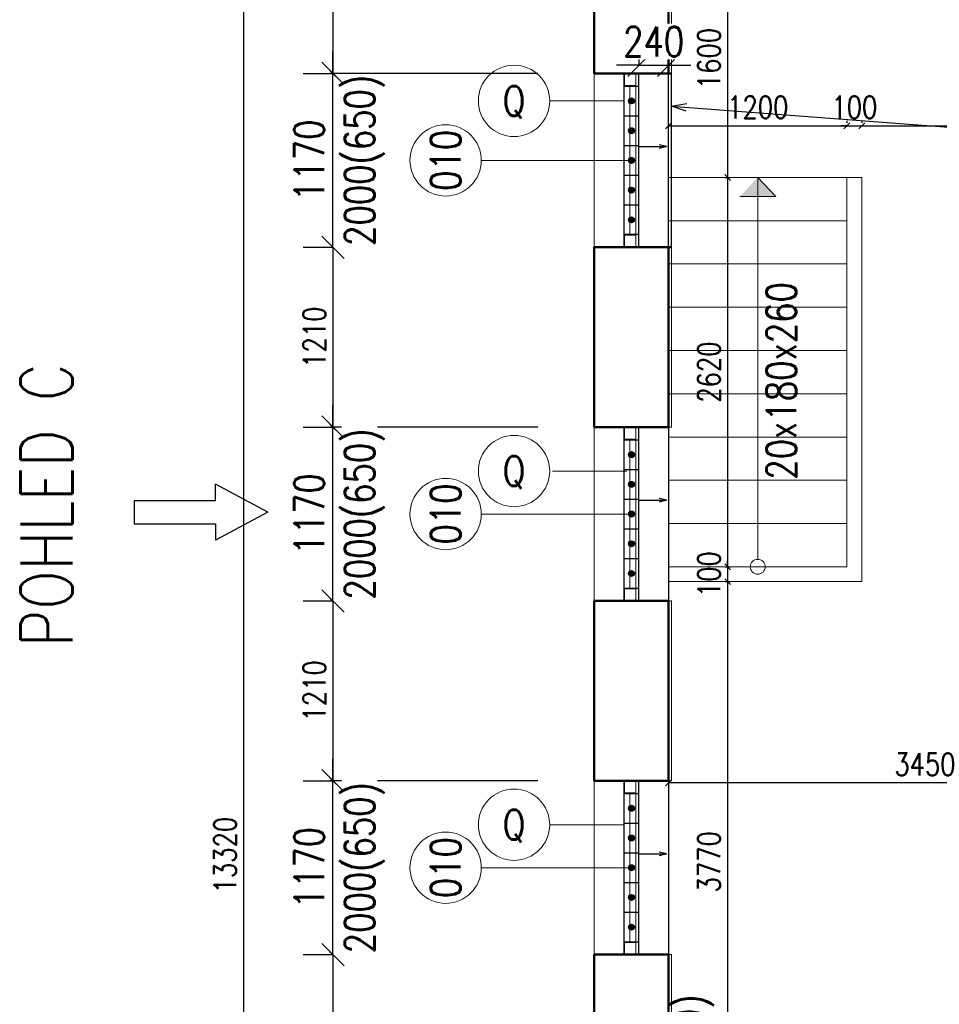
# Model space of a CAD drawing. Header units: millimetres. Extents: x -238874 to 551972, y -298952 to 658415.
# Tile 629 of 656: x 48782 to 54969, y 390534 to 397160. Entities that reach past the tile are written whole.
import ezdxf
from ezdxf.enums import TextEntityAlignment as Align

# ---------------------------------------------------------------- set-up
doc = ezdxf.new("R2010")
doc.units = ezdxf.units.MM
doc.header["$LTSCALE"] = 20
for name, color, linetype in [('00_HEDVIKA _KRESBA', 1, 'Continuous'), ('CZ', 255, 'Continuous'), ('KOTY', 8, 'Continuous')]:
    doc.layers.add(name, color=color, linetype=linetype)
doc.layers.add('00_HEDVIKA_DEMOLICE', color=2, linetype='Continuous', lineweight=30, transparency=0.3)
for name, color, linetype, lineweight in [('00_HEDVIKA_OBRYS', 1, 'Continuous', 50), ('_00_HEDVIKA_pohledy', 1, 'Continuous', 25), ('CKBUBLINY', 1, 'Continuous', 18), ('CKBUBLINY DEMOLICE', 4, 'Continuous', 18), ('CKBUBLINY_POPIS', 3, 'Continuous', 25), ('CKKOTY', 3, 'Continuous', 18), ('CKOKNA', 30, 'Continuous', 18), ('CKSYMBOLY', 21, 'Continuous', 25), ('CKTEXTY_MALE', 140, 'Continuous', 18), ('HEDVIKA_OKNA_PARAPET', 70, 'Continuous', 18), ('NOSNÉ', 8, 'Continuous', 50), ('PRUCHODY', 7, 'Continuous', 18)]:
    doc.layers.add(name, color=color, linetype=linetype, lineweight=lineweight)
doc.styles.add('SIMPLEX', font='SIMPLEX.shx', dxfattribs={"width": 0.8, "bigfont": 'CAD13.shx'})
doc.styles.get("Standard").update_dxf_attribs({"font": 'simplex.shx', "width": 0.8})
doc.dimstyles.new('CADKON', dxfattribs={"dimscale": 100, "dimtxt": 2, "dimasz": 1.5, "dimexe": 0, "dimexo": 2, "dimgap": 0.6, "dimtad": 1, "dimrnd": 1, "dimtxsty": 'Standard', "dimblk1": 'OBLIQUE', "dimblk2": 'OBLIQUE', "dimsah": 1, "dimcen": 2.5, "dimadec": 1, "dimazin": 2, "dimtfac": 1, "dimtix": 1, "dimtmove": 2, "dimatfit": 3, "dimldrblk": 'OPEN30', "dimfxl": 5, "dimtfill": 1, "dimtolj": 1, "dimarcsym": 0})
doc.dimstyles.new('CKA', dxfattribs={"dimtxt": 200, "dimasz": 40, "dimexe": 20, "dimexo": 0.2, "dimgap": 50, "dimtad": 1, "dimdec": 0, "dimrnd": 1, "dimzin": 0, "dimdsep": 46, "dimtxsty": 'Standard', "dimblk1": 'OBLIQUE', "dimblk2": 'OBLIQUE', "dimsah": 1, "dimcen": 0.09, "dimclrd": 253, "dimclre": 253, "dimclrt": 253, "dimadec": 0, "dimazin": 0, "dimtfac": 1, "dimtdec": 0, "dimtix": 1, "dimtmove": 2, "dimatfit": 3, "dimfxl": 1, "dimtolj": 1, "dimtzin": 0, "dimarcsym": 0})

# ---------------------------------------------------------------- blocks, each defined once
blk = doc.blocks.new('_OBLIQUE')
at = {"color": 0, "linetype": 'ByBlock'}
blk.add_line((-0.5, -0.5), (0.5, 0.5), dxfattribs=at)
blk = doc.blocks.new('*D2568')
at = {"layer": 'DEFPOINTS', "color": 0, "transparency": 16777216}
for p in [(51130.2, 398198.6), (50288.9, 384878.6), (51130.2, 384878.6)]:
    blk.add_point(p, dxfattribs=at)
at = {"layer": 'KOTY', "lineweight": -2, "transparency": 16777216}
for p, q in [((50288.9, 398198.6), (50288.9, 384878.6)), ((50749.4, 384878.6), (50268.9, 384878.6))]:
    blk.add_line(p, q, dxfattribs=at)
at = {"layer": 'KOTY', "lineweight": -2, "transparency": 16777216, "xscale": 40, "yscale": 40, "zscale": 40}
for p, rotation in [((50288.9, 398198.6), 90), ((50288.9, 384878.6), 270)]:
    blk.add_blockref('_OBLIQUE', p, dxfattribs=dict(at, rotation=rotation))
at = {"layer": 'KOTY', "transparency": 16777216, "insert": (50163.9, 391538.6), "char_height": 150, "attachment_point": 5, "rotation": 90, "style": 'SIMPLEX'}
blk.add_mtext('\\A1;13320', dxfattribs=at)
blk = doc.blocks.new('*D2681')
at = {"layer": 'DEFPOINTS', "color": 0, "transparency": 16777216}
for p in [(53148, 397698.6), (53148, 396098.6), (53545.3, 396098.6)]:
    blk.add_point(p, dxfattribs=at)
at = {"layer": 'KOTY', "lineweight": -2, "transparency": 16777216}
for p, q in [((53545.3, 397698.6), (53545.3, 396098.6)), ((53528.7, 396098.6), (53565.3, 396098.6))]:
    blk.add_line(p, q, dxfattribs=at)
at = {"layer": 'KOTY', "lineweight": -2, "transparency": 16777216, "xscale": 40, "yscale": 40, "zscale": 40}
for p, rotation in [((53545.3, 397698.6), 90), ((53545.3, 396098.6), 270)]:
    blk.add_blockref('_OBLIQUE', p, dxfattribs=dict(at, rotation=rotation))
at = {"layer": 'KOTY', "transparency": 16777216, "insert": (53420.3, 396898.6), "char_height": 150, "attachment_point": 5, "rotation": 90, "style": 'SIMPLEX'}
blk.add_mtext('\\A1;1600', dxfattribs=at)
blk = doc.blocks.new('*D2685')
at = {"layer": 'DEFPOINTS', "color": 0, "transparency": 16777216}
for p in [(56598, 396446.3), (54448, 396098.6), (56598, 396098.6)]:
    blk.add_point(p, dxfattribs=at)
at = {"layer": 'KOTY', "lineweight": -2, "transparency": 16777216}
for p, q in [((54448, 396446.3), (56598, 396446.3)), ((56598, 396479.4), (56598, 396466.3))]:
    blk.add_line(p, q, dxfattribs=at)
at = {"layer": 'KOTY', "lineweight": -2, "transparency": 16777216, "xscale": 40, "yscale": 40, "zscale": 40, "rotation": 180}
blk.add_blockref('_OBLIQUE', (54448, 396446.3), dxfattribs=at)
at = {"layer": 'KOTY', "lineweight": -2, "transparency": 16777216, "xscale": 40, "yscale": 40, "zscale": 40}
blk.add_blockref('_OBLIQUE', (56598, 396446.3), dxfattribs=at)
at = {"layer": 'KOTY', "transparency": 16777216, "insert": (55523, 396571.3), "char_height": 150, "attachment_point": 5, "style": 'SIMPLEX'}
blk.add_mtext('\\A1;2150', dxfattribs=at)
blk = doc.blocks.new('*D2686')
at = {"layer": 'DEFPOINTS', "color": 0, "transparency": 16777216}
for p in [(53148, 393244.6), (53148, 392024.7), (56598, 392024.7)]:
    blk.add_point(p, dxfattribs=at)
at = {"layer": 'KOTY', "lineweight": -2, "transparency": 16777216}
for p, q in [((53148, 392863.8), (53148, 392004.7)), ((56598, 392024.7), (53148, 392024.7))]:
    blk.add_line(p, q, dxfattribs=at)
at = {"layer": 'KOTY', "lineweight": -2, "transparency": 16777216, "xscale": 40, "yscale": 40, "zscale": 40, "rotation": 180}
blk.add_blockref('_OBLIQUE', (53148, 392024.7), dxfattribs=at)
at = {"layer": 'KOTY', "lineweight": -2, "transparency": 16777216, "xscale": 40, "yscale": 40, "zscale": 40}
blk.add_blockref('_OBLIQUE', (56598, 392024.7), dxfattribs=at)
at = {"layer": 'KOTY', "transparency": 16777216, "insert": (54873, 392149.7), "char_height": 150, "attachment_point": 5, "style": 'SIMPLEX'}
blk.add_mtext('\\A1;3450', dxfattribs=at)
blk = doc.blocks.new('*D2687')
at = {"layer": 'DEFPOINTS', "color": 0, "transparency": 16777216}
for p in [(53148, 393378.6), (53148, 389608.6), (53545.3, 389608.6)]:
    blk.add_point(p, dxfattribs=at)
at = {"layer": 'KOTY', "lineweight": -2, "transparency": 16777216}
for p, q in [((53545.3, 393378.6), (53545.3, 389608.6)), ((53528.7, 389608.6), (53565.3, 389608.6))]:
    blk.add_line(p, q, dxfattribs=at)
at = {"layer": 'KOTY', "lineweight": -2, "transparency": 16777216, "xscale": 40, "yscale": 40, "zscale": 40}
for p, rotation in [((53545.3, 393378.6), 90), ((53545.3, 389608.6), 270)]:
    blk.add_blockref('_OBLIQUE', p, dxfattribs=dict(at, rotation=rotation))
at = {"layer": 'KOTY', "transparency": 16777216, "insert": (53420.3, 391493.6), "char_height": 150, "attachment_point": 5, "rotation": 90, "style": 'SIMPLEX'}
blk.add_mtext('\\A1;3770', dxfattribs=at)
blk = doc.blocks.new('*D2688')
at = {"layer": 'DEFPOINTS', "color": 0, "transparency": 16777216}
for p in [(53148, 393478.6), (53148, 393378.6), (53545.3, 393378.6)]:
    blk.add_point(p, dxfattribs=at)
at = {"layer": 'KOTY', "lineweight": -2, "transparency": 16777216}
for p, q in [((53545.3, 393478.6), (53545.3, 393518.6)), ((53545.3, 393478.6), (53545.3, 393378.6)), ((53528.7, 393378.6), (53565.3, 393378.6)), ((53545.3, 393378.6), (53545.3, 393338.6))]:
    blk.add_line(p, q, dxfattribs=at)
at = {"layer": 'KOTY', "lineweight": -2, "transparency": 16777216, "xscale": 40, "yscale": 40, "zscale": 40}
for p, rotation in [((53545.3, 393478.6), 270), ((53545.3, 393378.6), 90)]:
    blk.add_blockref('_OBLIQUE', p, dxfattribs=dict(at, rotation=rotation))
at = {"layer": 'KOTY', "transparency": 16777216, "insert": (53420.3, 393428.6), "char_height": 150, "attachment_point": 5, "rotation": 90, "style": 'SIMPLEX'}
blk.add_mtext('\\A1;100', dxfattribs=at)
blk = doc.blocks.new('*D2689')
at = {"layer": 'DEFPOINTS', "color": 0, "transparency": 16777216}
for p in [(53148, 396098.6), (53148, 393478.6), (53545.3, 393478.6)]:
    blk.add_point(p, dxfattribs=at)
at = {"layer": 'KOTY', "lineweight": -2, "transparency": 16777216}
for p, q in [((53545.3, 396098.6), (53545.3, 393478.6)), ((53528.7, 393478.6), (53565.3, 393478.6))]:
    blk.add_line(p, q, dxfattribs=at)
at = {"layer": 'KOTY', "lineweight": -2, "transparency": 16777216, "xscale": 40, "yscale": 40, "zscale": 40}
for p, rotation in [((53545.3, 396098.6), 90), ((53545.3, 393478.6), 270)]:
    blk.add_blockref('_OBLIQUE', p, dxfattribs=dict(at, rotation=rotation))
at = {"layer": 'KOTY', "transparency": 16777216, "insert": (53420.3, 394788.6), "char_height": 150, "attachment_point": 5, "rotation": 90, "style": 'SIMPLEX'}
blk.add_mtext('\\A1;2620', dxfattribs=at)
blk = doc.blocks.new('*D2690')
at = {"layer": 'DEFPOINTS', "color": 0, "transparency": 16777216}
for p in [(54448, 396446.3), (54348, 396098.6), (54448, 396098.6)]:
    blk.add_point(p, dxfattribs=at)
at = {"layer": 'KOTY', "lineweight": -2, "transparency": 16777216}
for p, q in [((54348, 396446.3), (54308, 396446.3)), ((54348, 396446.3), (54448, 396446.3)), ((54448, 396479.4), (54448, 396466.3)), ((54448, 396446.3), (54488, 396446.3))]:
    blk.add_line(p, q, dxfattribs=at)
at = {"layer": 'KOTY', "lineweight": -2, "transparency": 16777216, "xscale": 40, "yscale": 40, "zscale": 40}
blk.add_blockref('_OBLIQUE', (54348, 396446.3), dxfattribs=at)
at = {"layer": 'KOTY', "lineweight": -2, "transparency": 16777216, "xscale": 40, "yscale": 40, "zscale": 40, "rotation": 180}
blk.add_blockref('_OBLIQUE', (54448, 396446.3), dxfattribs=at)
at = {"layer": 'KOTY', "transparency": 16777216, "insert": (54398, 396571.3), "char_height": 150, "attachment_point": 5, "style": 'SIMPLEX'}
blk.add_mtext('\\A1;100', dxfattribs=at)
blk = doc.blocks.new('*D2691')
at = {"layer": 'DEFPOINTS', "color": 0, "transparency": 16777216}
for p in [(54348, 396446.3), (53148, 396098.6), (54348, 396098.6)]:
    blk.add_point(p, dxfattribs=at)
at = {"layer": 'KOTY', "lineweight": -2, "transparency": 16777216}
for p, q in [((53148, 396446.3), (54348, 396446.3)), ((54348, 396479.4), (54348, 396466.3))]:
    blk.add_line(p, q, dxfattribs=at)
at = {"layer": 'KOTY', "lineweight": -2, "transparency": 16777216, "xscale": 40, "yscale": 40, "zscale": 40, "rotation": 180}
blk.add_blockref('_OBLIQUE', (53148, 396446.3), dxfattribs=at)
at = {"layer": 'KOTY', "lineweight": -2, "transparency": 16777216, "xscale": 40, "yscale": 40, "zscale": 40}
blk.add_blockref('_OBLIQUE', (54348, 396446.3), dxfattribs=at)
at = {"layer": 'KOTY', "transparency": 16777216, "insert": (53748, 396571.3), "char_height": 150, "attachment_point": 5, "style": 'SIMPLEX'}
blk.add_mtext('\\A1;1200', dxfattribs=at)
blk = doc.blocks.new('*D3287')
at = {"layer": 'CKKOTY', "color": 0, "lineweight": -2, "transparency": 16777216}
for p, q in [((50889.7, 396798.6), (50889.7, 396948.6)), ((50689.7, 396798.6), (50889.7, 396798.6)), ((50889.7, 395628.6), (50889.7, 396798.6)), ((50689.7, 395628.6), (50889.7, 395628.6)), ((50889.7, 395628.6), (50889.7, 395478.6))]:
    blk.add_line(p, q, dxfattribs=at)
at = {"layer": 'DEFPOINTS', "color": 0, "transparency": 16777216}
for p in [(50889.7, 396798.6), (50889.7, 396798.6), (50889.7, 395628.6)]:
    blk.add_point(p, dxfattribs=at)
at = {"layer": 'CKKOTY', "color": 0, "lineweight": -2, "transparency": 16777216, "xscale": 150, "yscale": 150, "zscale": 150}
for p, rotation in [((50889.7, 396798.6), 270), ((50889.7, 395628.6), 90)]:
    blk.add_blockref('_OBLIQUE', p, dxfattribs=dict(at, rotation=rotation))
at = {"layer": 'CKKOTY', "color": 0, "transparency": 16777216, "insert": (50729.7, 396213.6), "char_height": 200, "attachment_point": 5, "rotation": 90, "bg_fill": 3, "box_fill_scale": 1.1, "bg_fill_color": 256, "bg_fill_true_color": 13158600, "bg_fill_transparency": 0}
blk.add_mtext('\\A1;1170', dxfattribs=at)
at = {"layer": 'CKKOTY', "color": 0, "transparency": 16777216, "insert": (51102.1, 396213.6), "char_height": 200, "attachment_point": 5, "rotation": 90, "bg_fill": 3, "box_fill_scale": 1.1, "bg_fill_color": 256, "bg_fill_true_color": 13158600, "bg_fill_transparency": 0}
blk.add_mtext('\\A1;2000(650)', dxfattribs=at)
blk = doc.blocks.new('_Open30')
at = {"color": 0, "lineweight": -2}
for p, q in [((-1, 0.268), (0, 0)), ((0, 0), (-1, -0.268)), ((0, 0), (-1, 0))]:
    blk.add_line(p, q, dxfattribs=at)
blk = doc.blocks.new('*D3288')
at = {"layer": 'DEFPOINTS', "color": 0, "transparency": 16777216}
for p in [(52648, 398198.6), (50889.7, 396798.6), (52648, 396798.6)]:
    blk.add_point(p, dxfattribs=at)
at = {"layer": 'KOTY', "lineweight": -2, "transparency": 16777216}
for p, q in [((50889.7, 398198.6), (50889.7, 396798.6)), ((52267.2, 396798.6), (50869.7, 396798.6))]:
    blk.add_line(p, q, dxfattribs=at)
at = {"layer": 'KOTY', "lineweight": -2, "transparency": 16777216, "xscale": 40, "yscale": 40, "zscale": 40}
for p, rotation in [((50889.7, 398198.6), 90), ((50889.7, 396798.6), 270)]:
    blk.add_blockref('_OBLIQUE', p, dxfattribs=dict(at, rotation=rotation))
at = {"layer": 'KOTY', "transparency": 16777216, "insert": (50764.7, 397498.6), "char_height": 150, "attachment_point": 5, "rotation": 90, "style": 'SIMPLEX'}
blk.add_mtext('\\A1;1400', dxfattribs=at)
blk = doc.blocks.new('*D3289')
at = {"layer": 'DEFPOINTS', "color": 0, "transparency": 16777216}
for p in [(52648, 395628.6), (50889.7, 394418.6), (52648, 394418.6)]:
    blk.add_point(p, dxfattribs=at)
at = {"layer": 'KOTY', "lineweight": -2, "transparency": 16777216}
for p, q in [((50889.7, 395628.6), (50889.7, 394418.6)), ((52267.2, 394418.6), (50869.7, 394418.6))]:
    blk.add_line(p, q, dxfattribs=at)
at = {"layer": 'KOTY', "lineweight": -2, "transparency": 16777216, "xscale": 40, "yscale": 40, "zscale": 40}
for p, rotation in [((50889.7, 395628.6), 90), ((50889.7, 394418.6), 270)]:
    blk.add_blockref('_OBLIQUE', p, dxfattribs=dict(at, rotation=rotation))
at = {"layer": 'KOTY', "transparency": 16777216, "insert": (50764.7, 395023.6), "char_height": 150, "attachment_point": 5, "rotation": 90, "style": 'SIMPLEX'}
blk.add_mtext('\\A1;1210', dxfattribs=at)
blk = doc.blocks.new('*D3290')
at = {"layer": 'DEFPOINTS', "color": 0, "transparency": 16777216}
for p in [(52648, 393248.6), (50889.7, 392038.6), (52648, 392038.6)]:
    blk.add_point(p, dxfattribs=at)
at = {"layer": 'KOTY', "lineweight": -2, "transparency": 16777216}
for p, q in [((50889.7, 393248.6), (50889.7, 392038.6)), ((52267.2, 392038.6), (50869.7, 392038.6))]:
    blk.add_line(p, q, dxfattribs=at)
at = {"layer": 'KOTY', "lineweight": -2, "transparency": 16777216, "xscale": 40, "yscale": 40, "zscale": 40}
for p, rotation in [((50889.7, 393248.6), 90), ((50889.7, 392038.6), 270)]:
    blk.add_blockref('_OBLIQUE', p, dxfattribs=dict(at, rotation=rotation))
at = {"layer": 'KOTY', "transparency": 16777216, "insert": (50764.7, 392643.6), "char_height": 150, "attachment_point": 5, "rotation": 90, "style": 'SIMPLEX'}
blk.add_mtext('\\A1;1210', dxfattribs=at)
blk = doc.blocks.new('*D3291')
at = {"layer": 'DEFPOINTS', "color": 0, "transparency": 16777216}
for p in [(52648, 390868.6), (50889.7, 389653.6), (52648, 389653.6)]:
    blk.add_point(p, dxfattribs=at)
at = {"layer": 'KOTY', "lineweight": -2, "transparency": 16777216}
for p, q in [((50889.7, 390868.6), (50889.7, 389653.6)), ((52267.2, 389653.6), (50869.7, 389653.6))]:
    blk.add_line(p, q, dxfattribs=at)
at = {"layer": 'KOTY', "lineweight": -2, "transparency": 16777216, "xscale": 40, "yscale": 40, "zscale": 40}
for p, rotation in [((50889.7, 390868.6), 90), ((50889.7, 389653.6), 270)]:
    blk.add_blockref('_OBLIQUE', p, dxfattribs=dict(at, rotation=rotation))
at = {"layer": 'KOTY', "transparency": 16777216, "insert": (50764.7, 390261.1), "char_height": 150, "attachment_point": 5, "rotation": 90, "style": 'SIMPLEX'}
blk.add_mtext('\\A1;1215', dxfattribs=at)
blk = doc.blocks.new('*D3414')
at = {"layer": 'CKKOTY', "color": 0, "lineweight": -2, "transparency": 16777216}
for p, q in [((52948, 396998.6), (52948, 396853.3)), ((53148, 396998.6), (53148, 396853.3)), ((52948, 396853.3), (52798, 396853.3)), ((52948, 396853.3), (53148, 396853.3)), ((53148, 396853.3), (53298, 396853.3))]:
    blk.add_line(p, q, dxfattribs=at)
at = {"layer": 'DEFPOINTS', "color": 0, "transparency": 16777216}
for p in [(53148, 396853.3), (52948, 396798.6), (53148, 396798.6)]:
    blk.add_point(p, dxfattribs=at)
at = {"layer": 'CKKOTY', "color": 0, "lineweight": -2, "transparency": 16777216, "xscale": 150, "yscale": 150, "zscale": 150}
blk.add_blockref('_OBLIQUE', (52948, 396853.3), dxfattribs=at)
at = {"layer": 'CKKOTY', "color": 0, "lineweight": -2, "transparency": 16777216, "xscale": 150, "yscale": 150, "zscale": 150, "rotation": 180}
blk.add_blockref('_OBLIQUE', (53148, 396853.3), dxfattribs=at)
at = {"layer": 'CKKOTY', "color": 0, "transparency": 16777216, "insert": (53048, 397013.3), "char_height": 200, "attachment_point": 5, "bg_fill": 3, "box_fill_scale": 1.1, "bg_fill_color": 256, "bg_fill_true_color": 13158600, "bg_fill_transparency": 0}
blk.add_mtext('\\A1;240', dxfattribs=at)
blk = doc.blocks.new('*D3415')
at = {"layer": 'CKKOTY', "color": 0, "lineweight": -2, "transparency": 16777216}
for p, q in [((50889.7, 394418.6), (50889.7, 394568.6)), ((50689.7, 394418.6), (50889.7, 394418.6)), ((50889.7, 393248.6), (50889.7, 394418.6)), ((50689.7, 393248.6), (50889.7, 393248.6)), ((50889.7, 393248.6), (50889.7, 393098.6))]:
    blk.add_line(p, q, dxfattribs=at)
at = {"layer": 'DEFPOINTS', "color": 0, "transparency": 16777216}
for p in [(50889.7, 394418.6), (50889.7, 394418.6), (50889.7, 393248.6)]:
    blk.add_point(p, dxfattribs=at)
at = {"layer": 'CKKOTY', "color": 0, "lineweight": -2, "transparency": 16777216, "xscale": 150, "yscale": 150, "zscale": 150}
for p, rotation in [((50889.7, 394418.6), 270), ((50889.7, 393248.6), 90)]:
    blk.add_blockref('_OBLIQUE', p, dxfattribs=dict(at, rotation=rotation))
at = {"layer": 'CKKOTY', "color": 0, "transparency": 16777216, "insert": (50729.7, 393833.6), "char_height": 200, "attachment_point": 5, "rotation": 90, "bg_fill": 3, "box_fill_scale": 1.1, "bg_fill_color": 256, "bg_fill_true_color": 13158600, "bg_fill_transparency": 0}
blk.add_mtext('\\A1;1170', dxfattribs=at)
at = {"layer": 'CKKOTY', "color": 0, "transparency": 16777216, "insert": (51102.1, 393833.6), "char_height": 200, "attachment_point": 5, "rotation": 90, "bg_fill": 3, "box_fill_scale": 1.1, "bg_fill_color": 256, "bg_fill_true_color": 13158600, "bg_fill_transparency": 0}
blk.add_mtext('\\A1;2000(650)', dxfattribs=at)
blk = doc.blocks.new('*D3416')
at = {"layer": 'CKKOTY', "color": 0, "lineweight": -2, "transparency": 16777216}
for p, q in [((50889.7, 392038.6), (50889.7, 392188.6)), ((50689.7, 392038.6), (50889.7, 392038.6)), ((50889.7, 390868.6), (50889.7, 392038.6)), ((50689.7, 390868.6), (50889.7, 390868.6)), ((50889.7, 390868.6), (50889.7, 390718.6))]:
    blk.add_line(p, q, dxfattribs=at)
at = {"layer": 'DEFPOINTS', "color": 0, "transparency": 16777216}
for p in [(50889.7, 392038.6), (50889.7, 392038.6), (50889.7, 390868.6)]:
    blk.add_point(p, dxfattribs=at)
at = {"layer": 'CKKOTY', "color": 0, "lineweight": -2, "transparency": 16777216, "xscale": 150, "yscale": 150, "zscale": 150}
for p, rotation in [((50889.7, 392038.6), 270), ((50889.7, 390868.6), 90)]:
    blk.add_blockref('_OBLIQUE', p, dxfattribs=dict(at, rotation=rotation))
at = {"layer": 'CKKOTY', "color": 0, "transparency": 16777216, "insert": (50729.7, 391453.6), "char_height": 200, "attachment_point": 5, "rotation": 90, "bg_fill": 3, "box_fill_scale": 1.1, "bg_fill_color": 256, "bg_fill_true_color": 13158600, "bg_fill_transparency": 0}
blk.add_mtext('\\A1;1170', dxfattribs=at)
at = {"layer": 'CKKOTY', "color": 0, "transparency": 16777216, "insert": (51102.1, 391453.6), "char_height": 200, "attachment_point": 5, "rotation": 90, "bg_fill": 3, "box_fill_scale": 1.1, "bg_fill_color": 256, "bg_fill_true_color": 13158600, "bg_fill_transparency": 0}
blk.add_mtext('\\A1;2000(650)', dxfattribs=at)
blk = doc.blocks.new('*U3468')
at = {"color": 0, "linetype": 'ByBlock', "lineweight": -2}
for p, q in [((48.4, 38.7), (48.4, 94.6)), ((224.7, 0), (48.4, 94.6)), ((224.7, 0), (48.4, -94.6)), ((48.4, -38.7), (48.4, -94.6))]:
    blk.add_line(p, q, dxfattribs=at)
blk.add_lwpolyline([(48.4, -38.7), (-224.7, -38.7), (-224.7, 38.7), (48.4, 38.7)], dxfattribs=at)
at = {"color": 0, "linetype": 'Continuous', "lineweight": -2, "flags": 8}
blk.add_attdef('SPÁD', text='', height=100, dxfattribs=at).set_placement((0, 40), align=Align.CENTER)
blk = doc.blocks.new('*U3302')
at = {"color": 0, "linetype": 'ByBlock', "lineweight": -2}
for p, q in [((-225, 0), (-80, 0)), ((225, 0), (103, 30)), ((225, 0), (103, -30)), ((-80, 0), (27, 0)), ((27, 0), (225, 0))]:
    blk.add_line(p, q, dxfattribs=at)
at = {"color": 0, "linetype": 'Continuous', "lineweight": -2, "flags": 8}
blk.add_attdef('SPÁD', text='', height=100, dxfattribs=at).set_placement((0, 40), align=Align.CENTER)
blk = doc.blocks.new('CK_BUBBLE_1_0_0')
at = {"color": 0, "linetype": 'ByBlock', "lineweight": -2}
blk.add_circle((0, 0), 1, dxfattribs=at)

msp = doc.modelspace()

# ---------------------------------------------------------------- hatches: boundary and pattern name
at = {"layer": '00_HEDVIKA_DEMOLICE'}
for points in [[(52917.962, 396613.626, 1), (52877.962, 396613.626, 1)], [(52917.962, 396413.626, 1), (52877.962, 396413.626, 1)], [(52917.962, 396213.626, 1), (52877.962, 396213.626, 1)], [(52917.962, 396013.626, 1), (52877.962, 396013.626, 1)], [(52917.962, 395813.626, 1), (52877.962, 395813.626, 1)], [(52917.962, 394233.626, 1), (52877.962, 394233.626, 1)], [(52917.962, 394033.626, 1), (52877.962, 394033.626, 1)], [(52917.962, 393833.626, 1), (52877.962, 393833.626, 1)], [(52917.962, 393633.626, 1), (52877.962, 393633.626, 1)], [(52917.962, 393433.626, 1), (52877.962, 393433.626, 1)], [(52917.962, 391853.626, 1), (52877.962, 391853.626, 1)], [(52917.962, 391653.626, 1), (52877.962, 391653.626, 1)], [(52917.962, 391453.626, 1), (52877.962, 391453.626, 1)], [(52917.962, 391253.626, 1), (52877.962, 391253.626, 1)], [(52917.962, 391053.626, 1), (52877.962, 391053.626, 1)]]:
    msp.add_hatch(color=256, dxfattribs=at).paths.add_polyline_path(points)
at = {"layer": 'PRUCHODY'}
msp.add_hatch(color=256, dxfattribs=at).paths.add_polyline_path([(53868.578, 395969.391), (53747.962, 396098.626), (53627.346, 395969.391)])

# ---------------------------------------------------------------- linework, layer by layer
at = {"layer": '00_HEDVIKA _KRESBA'}
for p, q in [((53147.962, 395628.626), (53147.962, 396798.626)), ((53147.962, 394418.626), (53147.962, 393248.626)), ((53147.962, 392038.626), (53147.962, 390868.626))]:
    msp.add_line(p, q, dxfattribs=at)
at = {"layer": '00_HEDVIKA_DEMOLICE'}
for p, q in [((52847.962, 396798.626), (52847.962, 396713.626)), ((52847.962, 395628.626), (52847.962, 396798.626)), ((52947.962, 396713.626), (52947.962, 396798.626)), ((52947.962, 395628.626), (52947.962, 396798.626)), ((52847.962, 396713.626), (52947.962, 396713.626)), ((52847.962, 396513.626), (52947.962, 396513.626)), ((52847.962, 396313.626), (52947.962, 396313.626)), ((52847.962, 396113.626), (52947.962, 396113.626)), ((52847.962, 395913.626), (52947.962, 395913.626)), ((52847.962, 395913.626), (52947.962, 395913.626)), ((52947.962, 395713.626), (52847.962, 395713.626)), ((52847.962, 395713.626), (52847.962, 395628.626)), ((52947.962, 395628.626), (52947.962, 395713.626)), ((52847.962, 393248.626), (52847.962, 394418.626)), ((52847.962, 394418.626), (52847.962, 394333.626)), ((52947.962, 394333.626), (52947.962, 394418.626)), ((52847.962, 394333.626), (52947.962, 394333.626)), ((52947.962, 393248.626), (52947.962, 394333.626)), ((52847.962, 394133.626), (52947.962, 394133.626)), ((52847.962, 393933.626), (52947.962, 393933.626)), ((52847.962, 393733.626), (52947.962, 393733.626)), ((52847.962, 393533.626), (52947.962, 393533.626)), ((52847.962, 393533.626), (52947.962, 393533.626)), ((52847.962, 393333.626), (52847.962, 393248.626)), ((52947.962, 393333.626), (52847.962, 393333.626)), ((52947.962, 393248.626), (52947.962, 393333.626)), ((52847.962, 390868.626), (52847.962, 392038.626)), ((52847.962, 392038.626), (52847.962, 391953.626)), ((52947.962, 390868.626), (52947.962, 392038.626)), ((52947.962, 391953.626), (52947.962, 392038.626)), ((52847.962, 391953.626), (52947.962, 391953.626)), ((52847.962, 391753.626), (52947.962, 391753.626)), ((52847.962, 391553.626), (52947.962, 391553.626)), ((52847.962, 391353.626), (52947.962, 391353.626)), ((52847.962, 391153.626), (52947.962, 391153.626)), ((52847.962, 391153.626), (52947.962, 391153.626)), ((52847.962, 390953.626), (52847.962, 390868.626)), ((52947.962, 390953.626), (52847.962, 390953.626)), ((52947.962, 390868.626), (52947.962, 390953.626))]:
    msp.add_line(p, q, dxfattribs=at)
for centre in [(52897.962, 396613.626), (52897.962, 396413.626), (52897.962, 396213.626), (52897.962, 396013.626), (52897.962, 395813.626), (52897.962, 394233.626), (52897.962, 394033.626), (52897.962, 393833.626), (52897.962, 393633.626), (52897.962, 393433.626), (52897.962, 391853.626), (52897.962, 391653.626), (52897.962, 391453.626), (52897.962, 391253.626), (52897.962, 391053.626)]:
    msp.add_circle(centre, 20, dxfattribs=at)
at = {"layer": '00_HEDVIKA_OBRYS'}
for points in [[(52847.962, 396798.626), (53147.962, 396798.626)], [(52847.962, 395628.626), (53147.962, 395628.626), (53147.962, 394418.626)], [(52847.962, 394418.626), (53147.962, 394418.626)], [(52847.962, 393248.626), (53147.962, 393248.626)], [(52847.962, 392038.626), (53147.962, 392038.626)], [(52847.962, 390868.626), (53147.962, 390868.626)]]:
    msp.add_lwpolyline(points, dxfattribs=at)
at = {"layer": 'CKBUBLINY'}
for p, q in [((51887.962, 396213.626), (52887.962, 396213.626)), ((51887.962, 393833.626), (52887.962, 393833.626)), ((51887.962, 391453.626), (52887.962, 391453.626))]:
    msp.add_line(p, q, dxfattribs=at)
at = {"layer": 'CKBUBLINY DEMOLICE'}
for p, q in [((52347.962, 396613.918), (52847.962, 396613.918)), ((52367.962, 394122.929), (52867.962, 394122.929)), ((52347.962, 391742.929), (52847.962, 391742.929))]:
    msp.add_line(p, q, dxfattribs=at)
at = {"layer": 'CKOKNA'}
for p, q in [((52847.962, 396716.626), (52847.962, 396798.626)), ((52847.962, 396798.626), (52927.962, 396798.626)), ((52927.962, 396716.626), (52927.962, 396798.626)), ((52847.962, 395710.626), (52847.962, 396716.626)), ((52847.962, 396716.626), (52927.962, 396716.626)), ((52887.962, 395710.626), (52887.962, 396716.626)), ((52927.962, 395710.626), (52927.962, 396716.626)), ((52847.962, 395710.626), (52927.962, 395710.626)), ((52847.962, 395710.626), (52847.962, 395628.626)), ((52927.962, 395710.626), (52927.962, 395628.626)), ((52847.962, 395628.626), (52927.962, 395628.626)), ((52847.962, 394336.626), (52847.962, 394418.626)), ((52847.962, 394418.626), (52927.962, 394418.626)), ((52927.962, 394336.626), (52927.962, 394418.626)), ((52847.962, 393330.626), (52847.962, 394336.626)), ((52847.962, 394336.626), (52927.962, 394336.626)), ((52887.962, 393330.626), (52887.962, 394336.626)), ((52927.962, 393330.626), (52927.962, 394336.626)), ((52847.962, 393330.626), (52927.962, 393330.626)), ((52847.962, 393330.626), (52847.962, 393248.626)), ((52927.962, 393330.626), (52927.962, 393248.626)), ((52847.962, 393248.626), (52927.962, 393248.626)), ((52847.962, 391956.626), (52847.962, 392038.626)), ((52847.962, 392038.626), (52927.962, 392038.626)), ((52927.962, 391956.626), (52927.962, 392038.626)), ((52847.962, 390950.626), (52847.962, 391956.626)), ((52847.962, 391956.626), (52927.962, 391956.626)), ((52887.962, 390950.626), (52887.962, 391956.626)), ((52927.962, 390950.626), (52927.962, 391956.626)), ((52847.962, 390950.626), (52927.962, 390950.626)), ((52847.962, 390950.626), (52847.962, 390868.626)), ((52927.962, 390950.626), (52927.962, 390868.626)), ((52847.962, 390868.626), (52927.962, 390868.626))]:
    msp.add_line(p, q, dxfattribs=at)
at = {"layer": 'HEDVIKA_OKNA_PARAPET'}
for p, q in [((53147.962, 393248.626), (53147.962, 394418.626)), ((53147.962, 390868.626), (53147.962, 392038.626))]:
    msp.add_line(p, q, dxfattribs=at)
at = {"layer": 'NOSNÉ'}
for p, q in [((52647.962, 396798.626), (52647.962, 398198.626)), ((53147.962, 396798.626), (53147.962, 397698.626)), ((52647.962, 396798.626), (52847.962, 396798.626)), ((52947.962, 396798.626), (53167.962, 396798.626)), ((52847.962, 395628.626), (52647.962, 395628.626)), ((52647.962, 394418.626), (52647.962, 395628.626)), ((53167.962, 395628.626), (52947.962, 395628.626)), ((52647.962, 394418.626), (52847.962, 394418.626)), ((52947.962, 394418.626), (53147.962, 394418.626)), ((52847.962, 393248.626), (52647.962, 393248.626)), ((52647.962, 392038.626), (52647.962, 393248.626)), ((53147.962, 393248.626), (52947.962, 393248.626)), ((53147.962, 392038.626), (53147.962, 393248.626)), ((52647.962, 392038.626), (52847.962, 392038.626)), ((52947.962, 392038.626), (53147.962, 392038.626)), ((52647.962, 389653.626), (52647.962, 390868.626)), ((52847.962, 390868.626), (52647.962, 390868.626)), ((53147.962, 390868.626), (52947.962, 390868.626)), ((53147.962, 389653.626), (53147.962, 390868.626))]:
    msp.add_line(p, q, dxfattribs=at)
at = {"layer": 'PRUCHODY'}
for p, q in [((53167.962, 396798.626), (53167.962, 397678.626)), ((52647.962, 396798.626), (52647.962, 395628.626)), ((54447.962, 396098.626), (53147.962, 396098.626)), ((53868.578, 395969.391), (53747.962, 396098.626)), ((53747.962, 393528.626), (53747.962, 396098.626)), ((54447.962, 396098.626), (54347.962, 396098.626)), ((54347.962, 393478.626), (54347.962, 396098.626)), ((54447.962, 393378.626), (54447.962, 396098.626)), ((53627.346, 395969.391), (53868.578, 395969.391)), ((54347.962, 395807.516), (53147.962, 395807.516)), ((53167.962, 394418.626), (53167.962, 395628.626)), ((54347.962, 395516.406), (53147.962, 395516.406)), ((54347.962, 395225.296), (53147.962, 395225.296)), ((54347.962, 394934.186), (53147.962, 394934.186)), ((54347.962, 394643.076), (53147.962, 394643.076)), ((52647.962, 393248.626), (52647.962, 394418.626)), ((53147.962, 394418.626), (53167.962, 394418.626)), ((54347.962, 394351.966), (53147.962, 394351.966)), ((54347.962, 394060.856), (53147.962, 394060.856)), ((54347.962, 393769.746), (53147.962, 393769.746)), ((54347.962, 393478.626), (53147.962, 393478.626)), ((54447.962, 393378.626), (53147.962, 393378.626)), ((53147.962, 393248.626), (53167.962, 393248.626)), ((53167.962, 392038.626), (53167.962, 393248.626)), ((52647.962, 390868.626), (52647.962, 392038.626)), ((53147.962, 392038.626), (53167.962, 392038.626)), ((53147.962, 390868.626), (53167.962, 390868.626)), ((53167.962, 389608.626), (53167.962, 390868.626))]:
    msp.add_line(p, q, dxfattribs=at)
msp.add_circle((53747.962, 393478.626), 50, dxfattribs=at)

# ---------------------------------------------------------------- block references
at = {"layer": '_00_HEDVIKA_pohledy', "xscale": -2, "yscale": 2, "zscale": 2, "rotation": 180}
msp.add_blockref('*U3468', (50002.349, 393846.136), dxfattribs=at)
at = {"layer": 'CKBUBLINY'}
ref = msp.add_blockref('CK_BUBBLE_1_0_0', (51647.962, 396213.626), dxfattribs=dict(at, xscale=240, yscale=240, zscale=240, rotation=90))
ref.add_attrib('NUM1', '010', dxfattribs={"layer": 'CKBUBLINY_POPIS', "height": 200, "rotation": 90, "width": 0.8, "flags": 8}).set_placement((51647.962, 396213.626), align=Align.MIDDLE_CENTER)
ref = msp.add_blockref('CK_BUBBLE_1_0_0', (51647.962, 393833.626), dxfattribs=dict(at, xscale=240, yscale=240, zscale=240, rotation=90))
ref.add_attrib('NUM1', '010', dxfattribs={"layer": 'CKBUBLINY_POPIS', "height": 200, "rotation": 90, "width": 0.8, "flags": 8}).set_placement((51647.962, 393833.626), align=Align.MIDDLE_CENTER)
ref = msp.add_blockref('CK_BUBBLE_1_0_0', (51647.962, 391453.626), dxfattribs=dict(at, xscale=240, yscale=240, zscale=240, rotation=90))
ref.add_attrib('NUM1', '010', dxfattribs={"layer": 'CKBUBLINY_POPIS', "height": 200, "rotation": 90, "width": 0.8, "flags": 8}).set_placement((51647.962, 391453.626), align=Align.MIDDLE_CENTER)
at = {"layer": 'CKBUBLINY DEMOLICE'}
ref = msp.add_blockref('CK_BUBBLE_1_0_0', (52107.962, 396613.918), dxfattribs=dict(at, xscale=240, yscale=240, zscale=240))
ref.add_attrib('NUM1', 'Q', dxfattribs={"height": 200, "width": 0.8, "flags": 8}).set_placement((52107.962, 396613.918), align=Align.MIDDLE_CENTER)
ref = msp.add_blockref('CK_BUBBLE_1_0_0', (52107.962, 394122.929), dxfattribs=dict(at, xscale=240, yscale=240, zscale=240))
ref.add_attrib('NUM1', 'Q', dxfattribs={"height": 200, "width": 0.8, "flags": 8}).set_placement((52107.962, 394122.929), align=Align.MIDDLE_CENTER)
ref = msp.add_blockref('CK_BUBBLE_1_0_0', (52107.962, 391742.929), dxfattribs=dict(at, xscale=240, yscale=240, zscale=240))
ref.add_attrib('NUM1', 'Q', dxfattribs={"height": 200, "width": 0.8, "flags": 8}).set_placement((52107.962, 391742.929), align=Align.MIDDLE_CENTER)
at = {"layer": 'CKSYMBOLY', "xscale": 0.4, "yscale": 0.4, "zscale": 0.4}
for p in [(53043.239, 396306.123), (53043.239, 393926.123), (53043.239, 391546.123)]:
    msp.add_blockref('*U3302', p, dxfattribs=at)

# ---------------------------------------------------------------- texts
at = {"layer": '_00_HEDVIKA_pohledy', "lineweight": 35, "insert": (49138.154, 392938.17), "char_height": 350, "attachment_point": 7, "rotation": 90}
msp.add_mtext_dynamic_manual_height_columns('POHLED C', width=9267.13323, gutter_width=1250, heights=[0], dxfattribs=at)
at = {"layer": 'CZ', "color": 7, "linetype": 'Continuous', "char_height": 200, "width": 1830.1, "attachment_point": 1, "rotation": 90}
for s, insert in [('20x180x260', (53807.14, 394064.697)), ('(1910)', (53185.236, 389860.744))]:
    msp.add_mtext(s, dxfattribs=dict(at, insert=insert))

# ---------------------------------------------------------------- dimensions: what is measured, and where the dimension line sits
at = {"layer": 'KOTY'}
for base, p1, p2, angle, text, picture, middle in [((50288.949, 384878.626), (51130.183, 398198.626), (51130.183, 384878.626), 90, '13320', '*D2568', (50163.949, 391538.626)), ((53545.274, 396098.626), (53147.962, 397698.626), (53147.962, 396098.626), 270, '1600', '*D2681', (53420.274, 396898.626)), ((53545.274, 393478.626), (53147.962, 396098.626), (53147.962, 393478.626), 270, '2620', '*D2689', (53420.274, 394788.626)), ((53545.274, 393378.626), (53147.962, 393478.626), (53147.962, 393378.626), 270, '100', '*D2688', (53420.274, 393428.626)), ((53545.274, 389608.626), (53147.962, 393378.626), (53147.962, 389608.626), 270, '3770', '*D2687', (53420.274, 391493.626))]:
    dim = msp.add_linear_dim(base=base, p1=p1, p2=p2, angle=angle, text=text, dimstyle='CKA', override={"dimtxt": 150, "dimexo": 380.774374, "dimtxsty": 'SIMPLEX', "dimse1": 1, "dimclrd": 256, "dimclre": 256, "dimclrt": 256}, dxfattribs=at)
    dim.commit()
    dim.dimension.update_dxf_attribs({"geometry": picture, "text_midpoint": middle})
for base, p1, p2, text, picture, middle in [((54347.962, 396446.266), (53147.962, 396098.626), (54347.962, 396098.626), '1200', '*D2691', (53747.962, 396571.266)), ((54447.962, 396446.266), (54347.962, 396098.626), (54447.962, 396098.626), '100', '*D2690', (54397.962, 396571.266)), ((56597.962, 396446.266), (54447.962, 396098.626), (56597.962, 396098.626), '2150', '*D2685', (55522.962, 396571.266)), ((53147.962, 392024.655), (56597.962, 392024.655), (53147.962, 393244.567), '3450', '*D2686', (54872.962, 392149.655))]:
    dim = msp.add_linear_dim(base=base, p1=p1, p2=p2, text=text, dimstyle='CKA', override={"dimtxt": 150, "dimexo": 380.774374, "dimtxsty": 'SIMPLEX', "dimse1": 1, "dimclrd": 256, "dimclre": 256, "dimclrt": 256}, dxfattribs=at)
    dim.commit()
    dim.dimension.update_dxf_attribs({"geometry": picture, "text_midpoint": middle})
for base, p1, p2, picture, middle in [((50889.7, 392038.626), (52647.962, 393248.626), (52647.962, 392038.626), '*D3290', (50764.7, 392643.626)), ((50889.7, 389653.626), (52647.962, 390868.626), (52647.962, 389653.626), '*D3291', (50764.7, 390261.126))]:
    dim = msp.add_linear_dim(base=base, p1=p1, p2=p2, angle=90, dimstyle='CKA', override={"dimtxt": 150, "dimexo": 380.774374, "dimtxsty": 'SIMPLEX', "dimse1": 1, "dimclrd": 256, "dimclre": 256, "dimclrt": 256}, dxfattribs=at)
    dim.commit()
    dim.dimension.update_dxf_attribs({"geometry": picture, "text_midpoint": middle})

# ---------------------------------------------------------------- leaders
at = {"layer": 'CKTEXTY_MALE'}
for points in [[(54270.926, 397698.626), (59147.846, 396127.078)], [(53167.962, 396577.645), (59147.846, 396127.078)]]:
    msp.add_leader(points, dimstyle='CADKON', override={"dimscale": 1, "dimasz": 100, "dimtih": 0, "dimtoh": 0, "dimrnd": 0, "dimclrd": 0, "dimtix": 0, "dimtofl": 0, "dimldrblk": 'Open30'}, dxfattribs=at)

# ---------------------------------------------------------------- next in the draw order: dimensions: what is measured, and where the dimension line sits
at = {"layer": 'CKKOTY'}
dim = msp.add_linear_dim(base=(53147.962, 396853.308), p1=(52947.962, 396798.626), p2=(53147.962, 396798.626), text='240', dimstyle='CADKON', dxfattribs=at)
dim.commit()
dim.dimension.update_dxf_attribs({"geometry": '*D3414', "text_midpoint": (53047.962, 397013.308)})
for base, p1, p2, picture, middle in [((50889.7, 396798.626), (50889.7, 395628.626), (50889.7, 396798.626), '*D3287', (50889.7, 396213.626)), ((50889.7, 392038.626), (50889.7, 390868.626), (50889.7, 392038.626), '*D3416', (50889.7, 391453.626))]:
    dim = msp.add_linear_dim(base=base, p1=p1, p2=p2, angle=90, text='<>\\X2000(650)', dimstyle='CADKON', dxfattribs=at)
    dim.commit()
    dim.dimension.update_dxf_attribs({"geometry": picture, "text_midpoint": middle})

# ---------------------------------------------------------------- next in the draw order: linework, layer by layer
at = {"layer": '00_HEDVIKA_DEMOLICE'}
msp.add_line((53167.962, 395628.626), (53167.962, 396798.626), dxfattribs=at)

# ---------------------------------------------------------------- next in the draw order: dimensions: what is measured, and where the dimension line sits
at = {"layer": 'KOTY'}
for base, p1, p2, picture, middle in [((50889.7, 396798.626), (52647.962, 398198.626), (52647.962, 396798.626), '*D3288', (50764.7, 397498.626)), ((50889.7, 394418.626), (52647.962, 395628.626), (52647.962, 394418.626), '*D3289', (50764.7, 395023.626))]:
    dim = msp.add_linear_dim(base=base, p1=p1, p2=p2, angle=90, dimstyle='CKA', override={"dimtxt": 150, "dimexo": 380.774374, "dimtxsty": 'SIMPLEX', "dimse1": 1, "dimclrd": 256, "dimclre": 256, "dimclrt": 256}, dxfattribs=at)
    dim.commit()
    dim.dimension.update_dxf_attribs({"geometry": picture, "text_midpoint": middle})

# ---------------------------------------------------------------- next in the draw order: dimensions: what is measured, and where the dimension line sits
at = {"layer": 'CKKOTY'}
dim = msp.add_linear_dim(base=(50889.7, 394418.626), p1=(50889.7, 393248.626), p2=(50889.7, 394418.626), angle=90, text='<>\\X2000(650)', dimstyle='CADKON', dxfattribs=at)
dim.commit()
dim.dimension.update_dxf_attribs({"geometry": '*D3415', "text_midpoint": (50889.7, 393833.626)})

doc.saveas('drawing.dxf')
